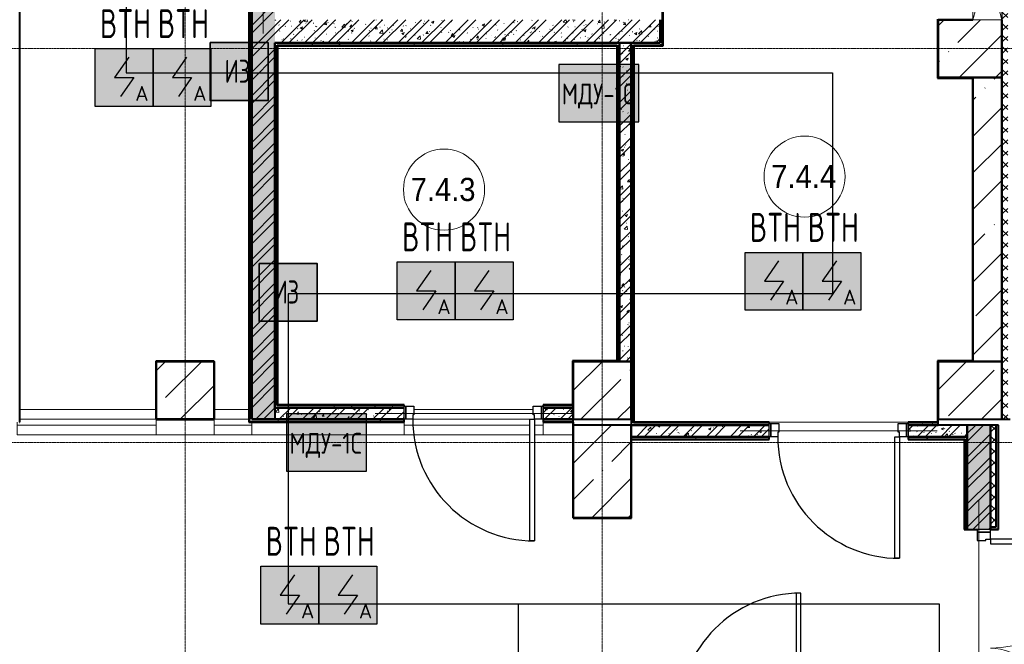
# Model space of a CAD drawing. Header units: millimetres. Extents: x -135639 to 224623, y -383017 to -59102.
# Tile 382 of 494: x 119986 to 128484, y -179164 to -173771. Entities that reach past the tile are written whole.
import ezdxf
from ezdxf.enums import TextEntityAlignment as Align

# ---------------------------------------------------------------- set-up
doc = ezdxf.new("R2010")
doc.units = ezdxf.units.MM
doc.linetypes.add('CONTINOUS', pattern=[0])
doc.linetypes.add('Линия сетки', pattern=[25, 20, -2.5, 0, -2.5])
for name, color, linetype, lineweight in [('A-000-M_MASS', 7, 'Continuous', 18), ('A-010-A_ROOM', 7, 'Continuous', 20), ('A-200-M_WALL', 7, 'Continuous', 18), ('A-200-M_WALL_EXT', 7, 'Continuous', 18), ('A-200-M_WALL_INT', 7, 'Continuous', 18), ('A-200-M_WALL_PAT', 7, 'Continuous', 40), ('A-314-M_WINDOW', 7, 'Continuous', 18), ('A-314-M_WINDOW_OPEN', 7, 'Continuous', 18), ('A-325-M_DOOR', 7, 'Continuous', 18), ('A-325-M_DOOR__FRAME', 7, 'Continuous', 30), ('A-325-M_DOOR_PANEL', 7, 'Continuous', 30), ('S-280-M_COLUMN', 7, 'Continuous', 18), ('S-280-M_STRUCT_FRAME', 7, 'Continuous', 18), ('Z-030-M_GRID', 7, 'Continuous', 9), ('Z-060-M_DETAIL', 7, 'Continuous', 18), ('Арматура воздуховодов', 7, 'Continuous', 18), ('ОС', 5, 'Continuous', 25), ('ПС', 7, 'Continuous', 40), ('СС-011-ПОЖ-СИГНАЛИЗАЦИЯ', 1, 'Continuous', 30)]:
    doc.layers.add(name, color=color, linetype=linetype, lineweight=lineweight)
doc.layers.add('ССПС', color=5, linetype='Continuous')
doc.styles.add('1111', font='isocpeur.ttf')
doc.styles.add('Arial_2', font='arial.ttf', dxfattribs={"width": 0.9, "height": 400})
pattern_1 = [(50, (0, 0), (218.62117, -19.1268), [22.86, -251.46]), (355, (0, 0), (-42.29187, 229.2684), [18.288, -201.168]), (100.451, (18.22, -1.6), (176.33107, 210.13963), [19.428, -213.708]), (46.184, (0, 60.96), (325.29495, -50.45164), [34.29, -377.19]), (96.636, (27.1, 56.76), (284.883, 296.91266), [29.142, -320.562]), (351.184, (0, 60.96), (284.8858, 296.9107), [27.432, -301.752]), (21, (30.48, 45.72), (181.93753, -122.71832), [22.86, -251.46]), (326, (30.48, 45.72), (74.16223, 221.0262), [18.288, -201.168]), (71.451, (45.64, 35.5), (256.10035, 98.30526), [19.428, -213.708]), (37.5, (0, 0), (3.70639, 101.465895), [3.353, -195.377, 3.353, -200.863, -201.93]), (37.5, (0, 0), (3.70639, 101.465895), [-402.946, 3.353, -198.577]), (7.5, (0, 0), (80.18358, 120.21653), [3.353, -113.081, 3.353, -190.805, -76.962]), (7.5, (0, 0), (80.18358, 120.21653), [-310.591, 3.353, -73.609]), (327.5, (-67.97, 0), (162.708646, -6.87497), [3.353, -72.847, 3.353, -234.391, -315.468]), (327.5, (-67.97, 0), (162.708646, -6.87497), [-313.944, 3.353, -312.115]), (317.5, (-98.45, 0), (177.75468, 30.51183), [3.353, -95.707, 3.353, -154.534, -224.028]), (317.5, (-98.45, 0), (177.75468, 30.51183), [-256.946, 3.353, -220.675])]
pattern_2 = [(45, (0, 0), (-101.02788, 101.02788), []), (45, (67.35, 0), (-101.02788, 101.02788), [])]
pattern_3 = [(45, (0, 0), (-49.497475, 49.497475), []), (135, (0, 0), (-49.497475, -49.497475), [])]
pattern_4 = [(0, (0, 0), (406.4, 101.6), [33.528, -271.272, 33.528, -271.272, -1625.6]), (0, (0, 0), (406.4, 101.6), [-609.6, 33.528, -576.072, 33.528, -271.272, -711.2]), (0, (0, 0), (406.4, 101.6), [-1524, 33.528, -169.672, 33.528, -474.472]), (120, (152.4, 50.8), (-291.18818, 301.152724), [33.528, -271.272, 33.528, -271.272, -1625.6]), (120, (152.4, 50.8), (-291.18818, 301.152724), [-609.6, 33.528, -576.072, 33.528, -271.272, -711.2]), (120, (152.4, 50.8), (-291.18818, 301.152724), [-1524, 33.528, -169.672, 33.528, -474.472]), (240, (203.2, 254), (-115.21182, -402.752724), [33.528, -271.272, 33.528, -271.272, -1625.6]), (240, (203.2, 254), (-115.21182, -402.752724), [-609.6, 33.528, -576.072, 33.528, -271.272, -711.2]), (240, (203.2, 254), (-115.21182, -402.752724), [-1524, 33.528, -169.672, 33.528, -474.472])]
pattern_5 = [(45, (0, 0), (-314.309, 314.309), []), (45, (314.3, 0), (-314.309, 314.309), [555.625, -111.125, 3.353, -107.772])]

# ---------------------------------------------------------------- blocks, each defined once
blk = doc.blocks.new('101_Дверь_Однопольная - _ПЧ_Мет_1000х2000_Служеб помещения_EI30_Пр-4455935-B1_-7_650_')
at = {"layer": 'A-325-M_DOOR', "color": 253, "lineweight": 30, "true_color": 0xaaaaaa}
for p, q in [((-600, 50), (-585, 50)), ((-600, -65), (-600, 50)), ((-585, 50), (-585, -65)), ((585, -65), (585, 50)), ((585, 50), (600, 50)), ((600, 50), (600, -65)), ((-585, -65), (-600, -65)), ((600, -65), (585, -65))]:
    blk.add_line(p, q, dxfattribs=at)
at = {"layer": 'A-325-M_DOOR__FRAME', "color": 253, "true_color": 0xaaaaaa}
for p, q in [((-585, 50), (-525, 50)), ((-585, -65), (-585, 50)), ((-525, 50), (-525, 10)), ((-525, 10), (-515, 10)), ((-515, 10), (-515, -65)), ((515, 10), (525, 10)), ((515, -65), (515, 10)), ((525, 50), (585, 50)), ((525, 10), (525, 50)), ((585, 50), (585, -65)), ((-515, -65), (-585, -65)), ((585, -65), (515, -65))]:
    blk.add_line(p, q, dxfattribs=at)
at = {"layer": 'A-325-M_DOOR_PANEL', "color": 253, "true_color": 0xaaaaaa}
for p, q in [((-525, 1100), (-485, 1100)), ((-525, 50), (-525, 1100)), ((-485, 1100), (-485, 50)), ((-485, 50), (-525, 50))]:
    blk.add_line(p, q, dxfattribs=at)
blk.add_arc((-525, 50), 1050, 0, 90, dxfattribs=at)
blk = doc.blocks.new('101_Дверь_Однопольная - _ПЧ_Мет_1000х2000_Тех помещения_EI60_Л-4449734-B1_-7_650_')
at = {"layer": 'A-325-M_DOOR', "color": 253, "lineweight": 30, "true_color": 0xaaaaaa}
for p, q in [((-585, 100), (-600, 100)), ((-600, 100), (-600, -15)), ((-585, -15), (-585, 100)), ((600, 100), (585, 100)), ((585, 100), (585, -15)), ((600, -15), (600, 100)), ((-600, -15), (-585, -15)), ((585, -15), (600, -15))]:
    blk.add_line(p, q, dxfattribs=at)
at = {"layer": 'A-325-M_DOOR__FRAME', "color": 253, "true_color": 0xaaaaaa}
for p, q in [((-525, 100), (-585, 100)), ((-585, 100), (-585, -15)), ((-525, 60), (-525, 100)), ((585, 100), (525, 100)), ((525, 100), (525, 60)), ((585, -15), (585, 100)), ((-515, 60), (-525, 60)), ((-515, -15), (-515, 60)), ((525, 60), (515, 60)), ((515, 60), (515, -15)), ((-585, -15), (-515, -15)), ((515, -15), (585, -15))]:
    blk.add_line(p, q, dxfattribs=at)
at = {"layer": 'A-325-M_DOOR_PANEL', "color": 253, "true_color": 0xaaaaaa}
for p, q in [((525, 1150), (485, 1150)), ((485, 1150), (485, 100)), ((525, 100), (525, 1150)), ((485, 100), (525, 100))]:
    blk.add_line(p, q, dxfattribs=at)
blk.add_arc((525, 100), 1050, 90, 180, dxfattribs=at)
blk = doc.blocks.new('101_Дверь_Двупольная - _ПЧ_Мет_1300х2000_Тех помещения_EI60_Пр-4455169-B1_-7_650_')
at = {"layer": 'A-325-M_DOOR', "color": 253, "lineweight": 30, "true_color": 0xaaaaaa}
for p, q in [((-750, 100), (-775, 100)), ((-775, 100), (-775, -15)), ((-750, -15), (-750, 100)), ((775, 100), (750, 100)), ((750, 100), (750, -15)), ((775, -15), (775, 100)), ((-775, -15), (-750, -15)), ((750, -15), (775, -15))]:
    blk.add_line(p, q, dxfattribs=at)
at = {"layer": 'A-325-M_DOOR__FRAME', "color": 253, "true_color": 0xaaaaaa}
for p, q in [((-690, 100), (-750, 100)), ((-750, 100), (-750, -15)), ((-690, 60), (-690, 100)), ((750, 100), (690, 100)), ((690, 100), (690, 60)), ((750, -15), (750, 100)), ((-680, 60), (-690, 60)), ((-680, -15), (-680, 60)), ((690, 60), (680, 60)), ((680, 60), (680, -15)), ((-750, -15), (-680, -15)), ((680, -15), (750, -15))]:
    blk.add_line(p, q, dxfattribs=at)
at = {"layer": 'A-325-M_DOOR_PANEL', "color": 253, "true_color": 0xaaaaaa}
for p, q in [((-650, 1040), (-690, 1040)), ((-690, 1040), (-690, 100)), ((-650, 100), (-650, 1040)), ((690, 540), (650, 540)), ((650, 540), (650, 100)), ((690, 100), (690, 540)), ((-690, 100), (-650, 100)), ((650, 100), (690, 100))]:
    blk.add_line(p, q, dxfattribs=at)
at = {"layer": 'A-325-M_DOOR_PANEL', "color": 253, "lineweight": 18, "true_color": 0xaaaaaa}
for centre, radius, start, end in [((-690, 100), 940, 360, 90), ((690, 100), 440, 90, 180)]:
    blk.add_arc(centre, radius, start, end, dxfattribs=at)
blk = doc.blocks.new('ПР - _ПЧ_1200_200_Оп250-250_Шаг300_Арм16_Арм10-3250725-B1_-7_650_')
at = {"layer": 'S-280-M_STRUCT_FRAME', "color": 21, "true_color": 0xffaaaa}
for p, q in [((-850, 0), (850, 0)), ((-850, 0), (-600, 0)), ((-515, 0), (515, 0)), ((-515, 0), (515, 0)), ((600, 0), (850, 0))]:
    blk.add_line(p, q, dxfattribs=at)
blk = doc.blocks.new('ПР - _ПЧ_1200_100_Оп250-250_Шаг300_Арм16_Арм10-V88-B1_-7_650_')
at = {"layer": 'S-280-M_STRUCT_FRAME', "color": 21, "true_color": 0xffaaaa}
for p, q in [((-850, 0), (850, 0)), ((-850, 0), (-600, 0)), ((-515, 0), (515, 0)), ((600, 0), (850, 0))]:
    blk.add_line(p, q, dxfattribs=at)
blk = doc.blocks.new('ПР - _ПЧ_1200_100_Оп250-250_Шаг300_Арм16_Арм10-3252862-B1_-7_650_')
at = {"layer": 'S-280-M_STRUCT_FRAME', "color": 21, "true_color": 0xffaaaa}
for p, q in [((-850, 0), (850, 0)), ((-850, 0), (-600, 0)), ((-515, 0), (515, 0)), ((-515, 0), (515, 0)), ((600, 0), (850, 0))]:
    blk.add_line(p, q, dxfattribs=at)
blk = doc.blocks.new('ПР - _ПЧ_1550_200_Оп250-250_Шаг300_Арм16_Арм10-3251959-B1_-7_650_')
at = {"layer": 'S-280-M_STRUCT_FRAME', "color": 21, "true_color": 0xffaaaa}
for p, q in [((-1025, 0), (1025, 0)), ((-1025, 0), (-775, 0)), ((-680, 0), (680, 0)), ((-680, 0), (680, 0)), ((775, 0), (1025, 0))]:
    blk.add_line(p, q, dxfattribs=at)
blk = doc.blocks.new('CP_ДШ_Hanytex_TopJoint 24C_Половина - CP_ДШ_Hanytex_TopJoint 24C_Половина-V103-B1_-7_650_')
at = {"layer": 'A-000-M_MASS', "color": 253, "true_color": 0xaaaaaa}
for p, q in [((0, -25), (0, 110)), ((500, 110), (0, 110)), ((500, 110), (500, -25))]:
    blk.add_line(p, q, dxfattribs=at)
blk = doc.blocks.new('CP_ДШ_Hanytex_TopJoint 24C_Половина - CP_ДШ_Hanytex_TopJoint 24C_Половина-4553122-B1_-7_650_')
at = {"layer": 'A-000-M_MASS', "color": 253, "true_color": 0xaaaaaa}
for p, q in [((0, 0), (0, 110)), ((1315, 110), (0, 110)), ((1315, 110), (1315, 0))]:
    blk.add_line(p, q, dxfattribs=at)
blk = doc.blocks.new('CP_ДШ_Hanytex_TopJoint 24C_Половина - CP_ДШ_Hanytex_TopJoint 24C_Половина-V106-B1_-7_650_')
at = {"layer": 'A-000-M_MASS', "color": 253, "true_color": 0xaaaaaa}
for p, q in [((260, 110), (0, 110)), ((260, 110), (260, 0)), ((0, -25), (0, 25))]:
    blk.add_line(p, q, dxfattribs=at)
blk = doc.blocks.new('CP_ДШ_Hanytex_TopJoint 24C - CP_ДШ_Hanytex_TopJoint 24C-V140-B1_-7_650_')
at = {"layer": 'A-000-M_MASS', "color": 253, "true_color": 0xaaaaaa}
for p, q in [((0, -25), (0, 110)), ((1200, 110), (0, 110)), ((1200, 110), (1200, 0)), ((1200, 25), (0, 25)), ((0, 25), (0, -25)), ((1200, 0), (1200, 25)), ((0, -25), (1175, -25)), ((1175, -110), (0, -110))]:
    blk.add_line(p, q, dxfattribs=at)
blk = doc.blocks.new('CP_ДШ_Hanytex_TopJoint 24C - CP_ДШ_Hanytex_TopJoint 24C-4553152-B1_-7_650_')
at = {"layer": 'A-000-M_MASS', "color": 253, "true_color": 0xaaaaaa}
for p, q in [((0, 0), (0, 110)), ((325, 110), (0, 110)), ((325, 110), (325, -25)), ((325, 25), (0, 25)), ((0, 25), (0, 0)), ((325, -25), (325, 25)), ((25, -25), (325, -25)), ((325, -110), (24.9, -110))]:
    blk.add_line(p, q, dxfattribs=at)
blk = doc.blocks.new('CP_ДШ_Hanytex_TopJoint 24C - CP_ДШ_Hanytex_TopJoint 24C_на опорах-4281672-B1_-7_650_')
at = {"layer": 'A-000-M_MASS', "color": 253, "true_color": 0xaaaaaa}
for p, q in [((0, 0), (0, 110)), ((75, 110), (0, 110)), ((1200, 110), (115, 110)), ((1200, 110), (1200, 0)), ((75, 25), (0, 25)), ((0, 25), (0, 0)), ((1200, 25), (115, 25)), ((1200, 0), (1200, 25)), ((115, -25), (1125, -25)), ((1115, -110), (85, -110))]:
    blk.add_line(p, q, dxfattribs=at)
blk = doc.blocks.new('180_ДефШов_ОснЛиния_ - Накладной профиль шир_ 50 мм Пол-V145-B1_-7_650_')
at = {"layer": 'A-000-M_MASS', "color": 253, "true_color": 0xaaaaaa}
blk.add_line((0, 0), (1200, 0), dxfattribs=at)
blk = doc.blocks.new('135_SLK_GD_AR_rvt-1-B1_-7_650_')
at = {"layer": 'A-200-M_WALL_PAT', "lineweight": 9, "true_color": 0xaaaaaa}
h = blk.add_hatch(dxfattribs=at)
h.set_pattern_fill('FP_11', color=253, style=0, pattern_type=2)
h.set_pattern_definition(pattern_4)
h.paths.add_polyline_path([(130125, 15600), (130125, 19180), (130105, 19180), (130105, 15600)])
h.paths.add_polyline_path([(130125, 20380), (130125, 28770), (130105, 28770), (130105, 20380)])
h = blk.add_hatch(dxfattribs=at)
h.set_pattern_fill('FP_10', color=253, style=0, pattern_type=2)
h.set_pattern_definition(pattern_3)
h.paths.add_polyline_path([(136600, 15600), (136650, 15600), (136650, 20800), (136600, 20800), (136600, 16451.3)])
h = blk.add_hatch(dxfattribs=at)
h.set_pattern_fill('FP_11', color=253, style=0, pattern_type=2)
h.set_pattern_definition(pattern_4)
h.paths.add_polyline_path([(133670, 18830), (133670, 20700), (133650, 20700), (133650, 18830)])
h = blk.add_hatch(dxfattribs=at)
h.set_pattern_fill('FP_1', color=253, style=0, pattern_type=2)
h.set_pattern_definition(pattern_1)
h.paths.add_polyline_path([(130125, 15600), (130325, 15600), (130325, 19180), (130125, 19180), (130125, 15786)])
h.paths.add_polyline_path([(130210, 20380), (130325, 20380), (130325, 20650), (130125, 20650), (130125, 20380)])
h = blk.add_hatch(dxfattribs=at)
h.set_pattern_fill('FP_2', color=253, style=0, pattern_type=2)
h.set_pattern_definition(pattern_2)
h.paths.add_polyline_path([(130125, 15600), (130325, 15600), (130325, 19180), (130125, 19180), (130125, 15786)])
h.paths.add_polyline_path([(130210, 20380), (130325, 20380), (130325, 20650), (130125, 20650), (130125, 20380)])
h = blk.add_hatch(dxfattribs=at)
h.set_pattern_fill('FP_1', color=253, style=0, pattern_type=2)
h.set_pattern_definition(pattern_1)
h.paths.add_polyline_path([(131590, 18850), (133650, 18850), (133650, 19050), (130325, 19050), (130325, 18850)])
h = blk.add_hatch(dxfattribs=at)
h.set_pattern_fill('FP_2', color=253, style=0, pattern_type=2)
h.set_pattern_definition(pattern_2)
h.paths.add_polyline_path([(131590, 18850), (133650, 18850), (133650, 19050), (130325, 19050), (130325, 18850)])
h = blk.add_hatch(dxfattribs=at)
h.set_pattern_fill('FP_11', color=253, style=0, pattern_type=2)
h.set_pattern_definition(pattern_4)
h.paths.add_polyline_path([(130345, 18830), (133280, 18830), (133280, 18850), (130325, 18850), (130325, 18830)])
h = blk.add_hatch(dxfattribs=at)
h.set_pattern_fill('FP_11', color=253, style=0, pattern_type=2)
h.set_pattern_definition(pattern_4)
h.paths.add_polyline_path([(130345, 15700), (130345, 18830), (130325, 18830), (130325, 15700)])
h = blk.add_hatch(dxfattribs=at)
h.set_pattern_fill('FP_11', color=253, style=0, pattern_type=2)
h.set_pattern_definition(pattern_4)
h.paths.add_polyline_path([(133300, 16100), (133300, 18850), (133280, 18850), (133280, 16100)])
h = blk.add_hatch(dxfattribs=at)
h.set_pattern_fill('FP_1', color=253, style=0, pattern_type=2)
h.set_pattern_definition(pattern_1)
h.paths.add_polyline_path([(133400, 16100), (133400, 18850), (133300, 18850), (133300, 16100)])
h = blk.add_hatch(dxfattribs=at)
h.set_pattern_fill('FP_2', color=253, style=0, pattern_type=2)
h.set_pattern_definition(pattern_2)
h.paths.add_polyline_path([(133400, 16100), (133400, 18850), (133300, 18850), (133300, 16100)])
h = blk.add_hatch(dxfattribs=at)
h.set_pattern_fill('FP_11', color=253, style=0, pattern_type=2)
h.set_pattern_definition(pattern_4)
h.paths.add_polyline_path([(133420, 15570), (133420, 18850), (133400, 18850), (133400, 15570)])
h = blk.add_hatch(dxfattribs=at)
h.set_pattern_fill('FP_1', color=253, style=0, pattern_type=2)
h.set_pattern_definition(pattern_1)
h.paths.add_polyline_path([(132640, 15600), (132900, 15600), (132900, 15700), (132640, 15700)])
h.paths.add_polyline_path([(130648.5, 15600), (131440, 15600), (131440, 15700), (130325, 15700), (130325, 15600)])
h = blk.add_hatch(dxfattribs=at)
h.set_pattern_fill('FP_2', color=253, style=0, pattern_type=2)
h.set_pattern_definition(pattern_2)
h.paths.add_polyline_path([(132640, 15600), (132900, 15600), (132900, 15700), (132640, 15700)])
h.paths.add_polyline_path([(130648.5, 15600), (131440, 15600), (131440, 15700), (130325, 15700), (130325, 15600)])
h = blk.add_hatch(dxfattribs=at)
h.set_pattern_fill('FP_11', color=253, style=0, pattern_type=2)
h.set_pattern_definition(pattern_4)
h.paths.add_polyline_path([(132900, 15700), (132900, 15720), (132640, 15720), (132640, 15700), (132895, 15700)])
h.paths.add_polyline_path([(131440, 15700), (131440, 15720), (130345, 15720), (130345, 15700), (130648.5, 15700)])
h = blk.add_hatch(dxfattribs=at)
h.set_pattern_fill('FP_11', color=253, style=0, pattern_type=2)
h.set_pattern_definition(pattern_4)
h.paths.add_polyline_path([(130105, 15580), (131440, 15580), (131440, 15600), (130105, 15600)])
h.paths.add_polyline_path([(132640, 15580), (132898, 15580), (132898, 15600), (132640, 15600)])
h = blk.add_hatch(dxfattribs=at)
h.set_pattern_fill('FP_11', color=253, style=0, pattern_type=2)
h.set_pattern_definition(pattern_4)
h.paths.add_polyline_path([(136050, 15550), (136050, 15570), (135790, 15570), (135790, 15550)])
h.paths.add_polyline_path([(133400, 15550), (134590, 15550), (134590, 15570), (133400, 15570)])
h = blk.add_hatch(dxfattribs=at)
h.set_pattern_fill('FP_1', color=253, style=0, pattern_type=2)
h.set_pattern_definition(pattern_1)
h.paths.add_polyline_path([(136300, 15450), (136300, 15550), (135790, 15550), (135790, 15450), (136297.5, 15450)])
h.paths.add_polyline_path([(133400, 15450), (134590, 15450), (134590, 15550), (133400, 15550)])
h = blk.add_hatch(dxfattribs=at)
h.set_pattern_fill('FP_2', color=253, style=0, pattern_type=2)
h.set_pattern_definition(pattern_2)
h.paths.add_polyline_path([(136300, 15450), (136300, 15550), (135790, 15550), (135790, 15450), (136297.5, 15450)])
h.paths.add_polyline_path([(133400, 15450), (134590, 15450), (134590, 15550), (133400, 15550)])
h = blk.add_hatch(dxfattribs=at)
h.set_pattern_fill('FP_1', color=253, style=0, pattern_type=2)
h.set_pattern_definition(pattern_1)
h.paths.add_polyline_path([(136300, 3400), (136500, 3400), (136500, 13100), (136300, 13100), (136300, 3425)])
h.paths.add_polyline_path([(136500, 14650), (136500, 15550), (136300, 15550), (136300, 14650), (136385, 14650)])
h = blk.add_hatch(dxfattribs=at)
h.set_pattern_fill('FP_2', color=253, style=0, pattern_type=2)
h.set_pattern_definition(pattern_2)
h.paths.add_polyline_path([(136300, 3400), (136500, 3400), (136500, 13100), (136300, 13100), (136300, 3425)])
h.paths.add_polyline_path([(136500, 14650), (136500, 15550), (136300, 15550), (136300, 14650), (136385, 14650)])
h = blk.add_hatch(dxfattribs=at)
h.set_pattern_fill('FP_10', color=253, style=0, pattern_type=2)
h.set_pattern_definition(pattern_3)
h.paths.add_polyline_path([(136500, 3200), (136550, 3200), (136550, 13079), (136500, 13079), (136500, 3400)])
h.paths.add_polyline_path([(136500, 14671), (136550, 14671), (136550, 15550), (136500, 15550), (136500, 15120.7)])
at = {"layer": 'A-200-M_WALL_PAT', "lineweight": 9, "true_color": 0xd2d2d2}
h = blk.add_hatch(dxfattribs=at)
h.set_pattern_fill('FP_11', color=254, style=0, pattern_type=2)
h.set_pattern_definition(pattern_4)
h.paths.add_polyline_path([(136550, 3150), (136571, 3150), (136570, 13099), (136500, 13099), (136500, 13079), (136550, 13079), (136550, 3200)])
h.paths.add_polyline_path([(136500, 14651), (136570, 14651), (136570, 15550), (136550, 15550), (136550, 14671), (136500, 14671)])
at = {"layer": 'A-200-M_WALL_PAT', "lineweight": 9, "true_color": 0xaaaaaa}
h = blk.add_hatch(dxfattribs=at)
h.set_pattern_fill('FP_11', color=253, style=0, pattern_type=2)
h.set_pattern_definition(pattern_4)
h.paths.add_polyline_path([(136280, 15430), (136280, 15450), (135790, 15450), (135790, 15430), (136275, 15430)])
h.paths.add_polyline_path([(133473, 15430), (134590, 15430), (134590, 15450), (133400, 15450), (133400, 15430)])
h = blk.add_hatch(dxfattribs=at)
h.set_pattern_fill('FP_11', color=253, style=0, pattern_type=2)
h.set_pattern_definition(pattern_4)
h.paths.add_polyline_path([(136300, 13070), (136300, 13100), (136280, 13100), (136280, 13070), (136297.5, 13070)])
h.paths.add_polyline_path([(136280, 14650), (136300, 14650), (136300, 15450), (136280, 15450), (136280, 15120.7)])
at = {"layer": 'A-200-M_WALL', "color": 253, "lineweight": 40, "true_color": 0xaaaaaa}
for p, q in [((133670, 18830), (133670, 20695)), ((130105, 19180), (130105, 15600)), ((130125, 19180), (130125, 15600)), ((130125, 15600), (130125, 19180)), ((130325, 18850), (133275, 18850)), ((133275, 18850), (130325, 18850)), ((130325, 18830), (130325, 18825)), ((130325, 15700), (130325, 18825)), ((130325, 18825), (130325, 15700)), ((130345, 18830), (133275, 18830)), ((130345, 18825), (130345, 18830)), ((130345, 15720), (130345, 18825)), ((133280, 18850), (133275, 18850)), ((133275, 18830), (133280, 18830)), ((133280, 18830), (133280, 16105)), ((133300, 18850), (133300, 16105)), ((133300, 16105), (133300, 18850)), ((133400, 16100), (133400, 18850)), ((133400, 18850), (133400, 16100)), ((133425, 18850), (133420, 18850)), ((133420, 18830), (133425, 18830)), ((133420, 15575), (133420, 18830)), ((133425, 18850), (133650, 18850)), ((133650, 18850), (133425, 18850)), ((133425, 18830), (133650, 18830)), ((133670, 18830), (133650, 18830)), ((133280, 16105), (133280, 16100)), ((133300, 16100), (133300, 16105)), ((130325, 15700), (130325, 15600)), ((130350, 15720), (130345, 15720)), ((130345, 15700), (130350, 15700)), ((131440, 15720), (130350, 15720)), ((131440, 15700), (130350, 15700)), ((130350, 15700), (131440, 15700)), ((132895, 15720), (132640, 15720)), ((132895, 15700), (132640, 15700)), ((132640, 15700), (132895, 15700)), ((132900, 15720), (132895, 15720)), ((132895, 15700), (132900, 15700)), ((130105, 15580), (130105, 15600)), ((130105, 15580), (131440, 15580)), ((130325, 15600), (131440, 15600)), ((131440, 15600), (130325, 15600)), ((132640, 15600), (132900, 15600)), ((132898, 15600), (132640, 15600)), ((132640, 15580), (132898, 15580)), ((132898, 15580), (132898, 15600)), ((132898, 15575), (132898, 15580)), ((133420, 15570), (133420, 15575)), ((134590, 15570), (133420, 15570)), ((136050, 15570), (135790, 15570)), ((134590, 15550), (133400, 15550)), ((133400, 15550), (134590, 15550)), ((136050, 15550), (135790, 15550)), ((135790, 15550), (136050, 15550)), ((136500, 14671), (136500, 15550)), ((136500, 15550), (136500, 14671)), ((136550, 14671), (136550, 15550)), ((136570, 14651), (136570, 15550)), ((133400, 15450), (134590, 15450)), ((134590, 15450), (133400, 15450)), ((133400, 15430), (134590, 15430)), ((135790, 15450), (136275, 15450)), ((136275, 15450), (135790, 15450)), ((135790, 15430), (136275, 15430)), ((136280, 15450), (136275, 15450)), ((136275, 15430), (136280, 15430)), ((136280, 15430), (136280, 14650)), ((136300, 15450), (136300, 14650)), ((136300, 14650), (136300, 15450)), ((136500, 14651), (136500, 14671)), ((136500, 14671), (136500, 14651)), ((136500, 14671), (136550, 14671)), ((136500, 14650), (136500, 14651)), ((136500, 14651), (136500, 14650)), ((136500, 14651), (136570, 14651))]:
    blk.add_line(p, q, dxfattribs=at)
at = {"layer": 'A-200-M_WALL_INT', "color": 253, "lineweight": 40, "true_color": 0xaaaaaa}
for p, q in [((133675, 18825), (133675, 20695)), ((128125, 15575), (128125, 20650)), ((130100, 19180), (130100, 15600)), ((133650, 18850), (133650, 19050)), ((133650, 19050), (133650, 18850)), ((136045, 19055), (136045, 18550)), ((136050, 18550), (136050, 19050)), ((136050, 19050), (136350, 19050)), ((136600, 19050), (136600, 15600)), ((130325, 18825), (130325, 18850)), ((130325, 18850), (130325, 18830)), ((130350, 18825), (133275, 18825)), ((130350, 15725), (130350, 18825)), ((133275, 18850), (133425, 18850)), ((133275, 18825), (133275, 16105)), ((133300, 18850), (133280, 18850)), ((133400, 18850), (133300, 18850)), ((133420, 18850), (133400, 18850)), ((133425, 18825), (133650, 18825)), ((133425, 15575), (133425, 18825)), ((133650, 18825), (133670, 18825)), ((133670, 18825), (133675, 18825)), ((136045, 18550), (136045, 18545)), ((136045, 18545), (136345, 18545)), ((136345, 18550), (136050, 18550)), ((136350, 18550), (136345, 18550)), ((136345, 18545), (136345, 16105)), ((136350, 16105), (136350, 18550)), ((129300, 16102), (129298, 16102)), ((129298, 16102), (129298, 15598)), ((129802, 16102), (129300, 16102)), ((129300, 15600), (129300, 16100)), ((129300, 16100), (129800, 16100)), ((129800, 16100), (129800, 15600)), ((129802, 16100), (129802, 16102)), ((129802, 15598), (129802, 16100)), ((132900, 16105), (132895, 16105)), ((132895, 16105), (132895, 15725)), ((133275, 16105), (132900, 16105)), ((132900, 15720), (132900, 16100)), ((132900, 16100), (133280, 16100)), ((133280, 16100), (133300, 16100)), ((133300, 16105), (133300, 16100)), ((133300, 16100), (133400, 16100)), ((133400, 16100), (133400, 15575)), ((136050, 16105), (136045, 16105)), ((136045, 16105), (136045, 15575)), ((136345, 16105), (136050, 16105)), ((136050, 15575), (136050, 16100)), ((136050, 16100), (136350, 16100)), ((136350, 16100), (136350, 16105)), ((131440, 15725), (130350, 15725)), ((131440, 15715), (131440, 15725)), ((132895, 15725), (132640, 15725)), ((132640, 15725), (132640, 15715)), ((130350, 15700), (130325, 15700)), ((130325, 15700), (130345, 15700)), ((132900, 15700), (132895, 15700)), ((132900, 15700), (132900, 15720)), ((132900, 15600), (132900, 15700)), ((128120, 15575), (128125, 15575)), ((129298, 15598), (129300, 15598)), ((129800, 15600), (129300, 15600)), ((129300, 15598), (129800, 15598)), ((129800, 15598), (129802, 15598)), ((130100, 15600), (130100, 15580)), ((130100, 15580), (130100, 15575)), ((130100, 15575), (131440, 15575)), ((130125, 15600), (130325, 15600)), ((130325, 15600), (130125, 15600)), ((131440, 15575), (131440, 15600)), ((132640, 15600), (132640, 15575)), ((132640, 15575), (132898, 15575)), ((132898, 15575), (132898, 14750)), ((132900, 15575), (132900, 15600)), ((132900, 14750), (132900, 15575)), ((133400, 15575), (133400, 15570)), ((133400, 15570), (133400, 15550)), ((134590, 15575), (133425, 15575)), ((134590, 15565), (134590, 15575)), ((136045, 15575), (135790, 15575)), ((135790, 15575), (135790, 15565)), ((136050, 15550), (136050, 15575)), ((136600, 15600), (136671, 15600)), ((133400, 15550), (133400, 15450)), ((136300, 15550), (136050, 15550)), ((136300, 15550), (136300, 15450)), ((136500, 15550), (136300, 15550)), ((136300, 15450), (136300, 15550)), ((136571, 15550), (136500, 15550)), ((136571, 14650), (136571, 15550)), ((133400, 15450), (133400, 15425)), ((133400, 15425), (134590, 15425)), ((133400, 15425), (133400, 14750)), ((133402, 15425), (133400, 15425)), ((133402, 14748), (133402, 15425)), ((134590, 15425), (134590, 15450)), ((135790, 15450), (135790, 15425)), ((135790, 15425), (136275, 15425)), ((136275, 15450), (136300, 15450)), ((136275, 15425), (136275, 14650)), ((136300, 15450), (136280, 15450)), ((132898, 14750), (132898, 14748)), ((132898, 14748), (133400, 14748)), ((133400, 14750), (132900, 14750)), ((133400, 14748), (133402, 14748)), ((136275, 14650), (136300, 14650)), ((136300, 14650), (136385, 14650)), ((136500, 14650), (136571, 14650))]:
    blk.add_line(p, q, dxfattribs=at)
at = {"layer": 'A-000-M_MASS', "color": 253, "lineweight": 18, "true_color": 0xaaaaaa, "rotation": 180}
for name, p in [('CP_ДШ_Hanytex_TopJoint 24C - CP_ДШ_Hanytex_TopJoint 24C-V140-B1_-7_650_', (129300, 15575)), ('CP_ДШ_Hanytex_TopJoint 24C - CP_ДШ_Hanytex_TopJoint 24C-4553152-B1_-7_650_', (130125, 15575)), ('CP_ДШ_Hanytex_TopJoint 24C - CP_ДШ_Hanytex_TopJoint 24C_на опорах-4281672-B1_-7_650_', (132640, 15575)), ('CP_ДШ_Hanytex_TopJoint 24C_Половина - CP_ДШ_Hanytex_TopJoint 24C_Половина-V103-B1_-7_650_', (129800, 15575)), ('CP_ДШ_Hanytex_TopJoint 24C_Половина - CP_ДШ_Hanytex_TopJoint 24C_Половина-4553122-B1_-7_650_', (131440, 15575)), ('CP_ДШ_Hanytex_TopJoint 24C_Половина - CP_ДШ_Hanytex_TopJoint 24C_Половина-V106-B1_-7_650_', (132900, 15575))]:
    blk.add_blockref(name, p, dxfattribs=at)
at = {"layer": 'A-000-M_MASS', "color": 253, "lineweight": 18, "true_color": 0xaaaaaa}
blk.add_blockref('180_ДефШов_ОснЛиния_ - Накладной профиль шир_ 50 мм Пол-V145-B1_-7_650_', (134590, 15575), dxfattribs=at)
at = {"layer": 'A-325-M_DOOR', "color": 253, "lineweight": 18, "true_color": 0xaaaaaa}
for name, p, rotation in [('101_Дверь_Однопольная - _ПЧ_Мет_1000х2000_Служеб помещения_EI30_Пр-4455935-B1_-7_650_', (132040, 15650), 180), ('101_Дверь_Однопольная - _ПЧ_Мет_1000х2000_Служеб помещения_EI30_Пр-4455935-B1_-7_650_', (135190, 15500), 180), ('101_Дверь_Двупольная - _ПЧ_Мет_1300х2000_Тех помещения_EI60_Пр-4455169-B1_-7_650_', (136400, 13875), 269.9999999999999)]:
    blk.add_blockref(name, p, dxfattribs=dict(at, rotation=rotation))
blk.add_blockref('101_Дверь_Однопольная - _ПЧ_Мет_1000х2000_Тех помещения_EI60_Л-4449734-B1_-7_650_', (134340, 12950), dxfattribs=at)
at = {"layer": 'S-280-M_STRUCT_FRAME', "color": 253, "lineweight": 18, "true_color": 0xaaaaaa}
for name, p, rotation in [('ПР - _ПЧ_1200_200_Оп250-250_Шаг300_Арм16_Арм10-3250725-B1_-7_650_', (130225, 19780), 269.9999999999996), ('ПР - _ПЧ_1200_100_Оп250-250_Шаг300_Арм16_Арм10-V88-B1_-7_650_', (132040, 15650), 180), ('ПР - _ПЧ_1200_100_Оп250-250_Шаг300_Арм16_Арм10-3252862-B1_-7_650_', (135190, 15500), 180), ('ПР - _ПЧ_1550_200_Оп250-250_Шаг300_Арм16_Арм10-3251959-B1_-7_650_', (136400, 13875), 269.9999999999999)]:
    blk.add_blockref(name, p, dxfattribs=dict(at, rotation=rotation))
blk = doc.blocks.new('135_SLK_GD_KR_rvt-1-B1_-7_650_')
at = {"layer": 'S-280-M_COLUMN', "lineweight": 9, "true_color": 0xaaaaaa}
h = blk.add_hatch(dxfattribs=at)
h.set_pattern_fill('FP_20', color=253, style=0, pattern_type=2)
h.set_pattern_definition(pattern_5)
h.paths.add_polyline_path([(133400, 14750), (133400, 15550), (132900, 15550), (132900, 14750)])
at = {"layer": 'S-280-M_COLUMN', "color": 253, "lineweight": 40, "true_color": 0xaaaaaa}
for p, q in [((133400, 15550), (132900, 15550)), ((132900, 15550), (132900, 14750)), ((133400, 14750), (133400, 15550)), ((132900, 14750), (133400, 14750))]:
    blk.add_line(p, q, dxfattribs=at)
blk = doc.blocks.new('231_Отверстие прямоуг _Окно_Стена_-Без выреза - Отв_КР для раскоса-1467669-B1_-7_650_')
at = {"layer": 'A-314-M_WINDOW_OPEN', "color": 253, "true_color": 0xaaaaaa}
for p, q in [((-350, 126), (600, 126)), ((600, -126), (-350, -126))]:
    blk.add_line(p, q, dxfattribs=at)
at = {"layer": 'A-314-M_WINDOW_OPEN', "color": 253, "lineweight": 9, "true_color": 0xaaaaaa}
for p, q in [((-150, 126), (-350, 126)), ((400, -126), (600, -126))]:
    blk.add_line(p, q, dxfattribs=at)
blk = doc.blocks.new('231_Отверстие прямоуг _Окно_Стена_-Без выреза - Отв_КР для раскоса-1467536-B1_-7_650_')
at = {"layer": 'A-314-M_WINDOW_OPEN', "color": 253, "true_color": 0xaaaaaa}
for p, q in [((-350, 126), (600, 126)), ((600, 126), (-350, 126)), ((600, -126), (-350, -126)), ((-350, -126), (600, -126))]:
    blk.add_line(p, q, dxfattribs=at)
at = {"layer": 'A-314-M_WINDOW_OPEN', "color": 253, "lineweight": 9, "true_color": 0xaaaaaa}
for p, q in [((410, 126), (-350, 126)), ((600, 126), (410, 126)), ((-350, -126), (-160, -126)), ((-160, -126), (600, -126))]:
    blk.add_line(p, q, dxfattribs=at)
at = {"layer": 'Z-060-M_DETAIL', "color": 253, "true_color": 0xaaaaaa}
for p, q in [((-350, 125), (-350, -125)), ((600, 125), (-350, 125)), ((600, 125), (-350, -125)), ((-350, 125), (600, -125)), ((600, 125), (600, -125)), ((-350, -125), (600, -125))]:
    blk.add_line(p, q, dxfattribs=at)
blk = doc.blocks.new('135_SLK_K4_KR_rvt-1-B1_-7_650_')
at = {"layer": 'A-200-M_WALL_PAT', "lineweight": 9, "true_color": 0xaaaaaa}
h = blk.add_hatch(dxfattribs=at)
h.set_pattern_fill('FP_20', color=253, style=0, pattern_type=2)
h.set_pattern_definition(pattern_5)
h.paths.add_polyline_path([(136600, 16100), (136600, 18550), (136350, 18550), (136350, 16100)])
at = {"layer": 'S-280-M_COLUMN', "lineweight": 9, "true_color": 0xaaaaaa}
h = blk.add_hatch(dxfattribs=at)
h.set_pattern_fill('FP_20', color=253, style=0, pattern_type=2)
h.set_pattern_definition(pattern_5)
h.paths.add_polyline_path([(136350, 18550), (136600, 18550), (136600, 19050), (136050, 19050), (136050, 18550)])
h = blk.add_hatch(dxfattribs=at)
h.set_pattern_fill('FP_20', color=253, style=0, pattern_type=2)
h.set_pattern_definition(pattern_5)
h.paths.add_polyline_path([(129706.9, 15600), (129800, 15600), (129800, 16100), (129300, 16100), (129300, 15600)])
h = blk.add_hatch(dxfattribs=at)
h.set_pattern_fill('FP_20', color=253, style=0, pattern_type=2)
h.set_pattern_definition(pattern_5)
h.paths.add_polyline_path([(133400, 15600), (133400, 16100), (132900, 16100), (132900, 15600)])
h = blk.add_hatch(dxfattribs=at)
h.set_pattern_fill('FP_20', color=253, style=0, pattern_type=2)
h.set_pattern_definition(pattern_5)
h.paths.add_polyline_path([(136600, 15600), (136600, 16100), (136050, 16100), (136050, 15600), (136297.5, 15600)])
at = {"layer": 'A-200-M_WALL_EXT', "color": 253, "lineweight": 40, "true_color": 0xaaaaaa}
for p, q in [((136350, 18550), (136350, 16100)), ((136600, 18550), (136350, 18550)), ((136600, 16100), (136600, 18550)), ((136350, 16100), (136600, 16100))]:
    blk.add_line(p, q, dxfattribs=at)
at = {"layer": 'S-280-M_COLUMN', "color": 253, "lineweight": 40, "true_color": 0xaaaaaa}
for p, q in [((136350, 19050), (136050, 19050)), ((136050, 19050), (136050, 18550)), ((136600, 18550), (136600, 19050)), ((136050, 18550), (136600, 18550)), ((129800, 16100), (129300, 16100)), ((129300, 16100), (129300, 15600)), ((129800, 15600), (129800, 16100)), ((133400, 16100), (132900, 16100)), ((132900, 16100), (132900, 15600)), ((133400, 15600), (133400, 16100)), ((136600, 16100), (136050, 16100)), ((136050, 16100), (136050, 15600)), ((136600, 15600), (136600, 16100)), ((129300, 15600), (129800, 15600)), ((132900, 15600), (133400, 15600)), ((136050, 15600), (136600, 15600))]:
    blk.add_line(p, q, dxfattribs=at)
at = {"layer": 'A-314-M_WINDOW', "color": 253, "lineweight": 18, "true_color": 0xaaaaaa, "rotation": 90}
for name in ['231_Отверстие прямоуг _Окно_Стена_-Без выреза - Отв_КР для раскоса-1467669-B1_-7_650_', '231_Отверстие прямоуг _Окно_Стена_-Без выреза - Отв_КР для раскоса-1467536-B1_-7_650_']:
    blk.add_blockref(name, (136475, 19400), dxfattribs=at)
blk = doc.blocks.new('050_Марка_Помещение - Номер-620969-B1_-7_650_')
at = {"layer": 'A-010-A_ROOM', "color": 253, "true_color": 0xaaaaaa}
blk.add_circle((0, 0), 3.5, dxfattribs=at)
blk = doc.blocks.new('-1 эт')
at = {"layer": 'Z-030-M_GRID', "color": 253, "linetype": 'Линия сетки', "true_color": 0xaaaaaa}
for p, q in [((129550, -19693.2), (129550, 133719.9)), ((133150, -19693), (133150, 133719.9)), ((155950.3, 18800), (-3679.5, 18800)), ((155950.5, 15400), (-3679.3, 15400))]:
    blk.add_line(p, q, dxfattribs=at)
at = {"lineweight": 5}
for name in ['135_SLK_GD_KR_rvt-1-B1_-7_650_', '135_SLK_GD_AR_rvt-1-B1_-7_650_', '135_SLK_K4_KR_rvt-1-B1_-7_650_']:
    blk.add_blockref(name, (0, 0), dxfattribs=at)
at = {"layer": 'A-010-A_ROOM', "color": 253, "true_color": 0xaaaaaa, "xscale": 99.99999999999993, "yscale": 99.99999999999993, "zscale": 99.99999999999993}
for p in [(134896.9, 17694.9), (131785, 17582.8)]:
    blk.add_blockref('050_Марка_Помещение - Номер-620969-B1_-7_650_', p, dxfattribs=at)
at = {"layer": 'A-010-A_ROOM', "color": 253, "lineweight": 9, "true_color": 0xaaaaaa, "char_height": 200, "width": 692.658, "attachment_point": 1, "style": 'Arial_2'}
for s, insert in [('7.4.4', (134609.2, 17796.6)), ('7.4.3', (131497.2, 17684.5))]:
    blk.add_mtext(s, dxfattribs=dict(at, insert=insert))
blk = doc.blocks.new('*U4706')
at = {"lineweight": 35, "true_color": 0xffffff}
h = blk.add_hatch(color=7, dxfattribs=at)
h.dxf.hatch_style = 1
h.paths.add_polyline_path([(0, 499.6), (0, 0), (499.6, 0), (499.6, 499.6)])
at = {"color": 1, "linetype": 'ByBlock', "lineweight": -2}
for p, q in [((289.5, 426.3), (166.9, 249.8)), ((166.9, 249.8), (332.7, 249.8)), ((332.7, 249.8), (219.3, 86.3))]:
    blk.add_line(p, q, dxfattribs=at)
at = {"color": 1, "linetype": 'ByBlock', "lineweight": -2, "ltscale": 0.1}
blk.add_lwpolyline([(0, 499.6), (499.6, 499.6), (499.6, 0), (0, 0)], close=True, dxfattribs=at)
at = {"color": 1, "linetype": 'ByBlock', "lineweight": -2, "ltscale": 1000, "style": '1111'}
blk.add_text('A', height=128.1, dxfattribs=at).set_placement((403.4, 49.2), align=Align.CENTER)
at = {"color": 0, "linetype": 'ByBlock', "lineweight": -2, "style": '1111'}
blk.add_attdef('INDEX', (-63.3, -234.7), '', height=125, dxfattribs=at)
at = {"color": 0, "linetype": 'ByBlock', "lineweight": -2, "style": '1111', "flags": 1}
for tag, p in [('NAME_DEVICE', (-64.1, -421.2)), ('NUM_POM', (-81.6, -847))]:
    blk.add_attdef(tag, p, '', height=125, dxfattribs=at)
at = {"color": 0, "linetype": 'ByBlock', "lineweight": -2, "style": '1111', "width": 0.7}
blk.add_attdef('NUM_DEVICE', (-64.1, -629.5), '', height=125, dxfattribs=at)
blk = doc.blocks.new('adsaSD')
at = {"lineweight": 35, "true_color": 0xffffff}
h = blk.add_hatch(color=7, dxfattribs=at)
h.dxf.hatch_style = 1
h.paths.add_polyline_path([(141115, 88547), (141115, 87547), (142114, 87547), (142114, 88547)])
at = {"color": 1, "linetype": 'ByBlock', "lineweight": 35, "ltscale": 50, "elevation": 0}
blk.add_lwpolyline([(141115, 88547), (142114, 88547), (142114, 87547), (141115, 87547)], close=True, dxfattribs=at)
at = {"color": 1, "linetype": 'ByBlock', "lineweight": -2, "ltscale": 1000, "style": '1111', "width": 0.7}
blk.add_text('ИЗ', height=400, dxfattribs=at).set_placement((141585, 87853, 0), align=Align.CENTER)
blk = doc.blocks.new('ger')
at = {"lineweight": 40, "ltscale": 2, "true_color": 0xffffff}
h = blk.add_hatch(color=7, dxfattribs=at)
h.dxf.hatch_style = 1
h.paths.add_polyline_path([(491036.1, -67335.5), (491036.1, -66842.7), (490344.7, -66842.7), (490344.7, -67335.5)])
at = {"layer": 'ОС', "color": 1, "lineweight": 30}
blk.add_lwpolyline([(491036.1, -66842.7), (490344.7, -66842.7), (490344.7, -67335.5), (491036.1, -67335.5)], close=True, dxfattribs=at)
at = {"layer": 'ССПС', "color": 1, "lineweight": -2, "ltscale": 1000, "style": '1111', "width": 0.8}
blk.add_text('МДУ-1С', height=180, dxfattribs=at).set_placement((490370.6, -67185.8))

msp = doc.modelspace()

# ---------------------------------------------------------------- linework, layer by layer
at = {"layer": 'СС-011-ПОЖ-СИГНАЛИЗАЦИЯ', "lineweight": 30}
for points in [[(96992.5, -169312.5), (107187.8, -169312.5), (107187.8, -164840.9), (109789.5, -164840.9), (109789.5, -166816.1), (107682.5, -166816.1), (107682.5, -169850.2), (116985.8, -169850.2), (116985.8, -168549.5), (123796.2, -168549.5), (123796.2, -173074.7), (120905.9, -173074.7), (120905.9, -174230.8), (127001.2, -174230.8), (127001.2, -176136.8), (122302.2, -176136.8), (122302.2, -178814), (124289.2, -178814), (124289.2, -181835.9)], [(124289.2, -178814), (127922.3, -178814), (127922.3, -179602.1), (124618.5, -179602.1)]]:
    msp.add_lwpolyline(points, dxfattribs=at)

# ---------------------------------------------------------------- block references
msp.add_blockref('-1 эт', (-8136.8, -192821.5))
at = {"color": 5, "xscale": 0.5, "yscale": 0.5, "zscale": 0.5}
for p in [(51072.2, -218243, 0), (51494.8, -220148.9, 0)]:
    msp.add_blockref('adsaSD', p, dxfattribs=at)
at = {"layer": 'Арматура воздуховодов', "lineweight": 30}
for p in [(-365707.2, -107316.9), (-368057.1, -110332.4)]:
    msp.add_blockref('ger', p, dxfattribs=at)
at = {"layer": 'ПС', "color": 7, "linetype": 'CONTINOUS', "lineweight": 30, "ltscale": 100}
ref = msp.add_blockref('*U4706', (120636.8, -174521.5), dxfattribs=dict(at, xscale=1.000736, yscale=1.000736, zscale=1.000736))
ref.add_attrib('NUM_DEVICE', 'BTH', dxfattribs={"layer": '0', "color": 0, "linetype": 'ByBlock', "lineweight": -2, "ltscale": 100, "height": 250.18, "style": '1111', "width": 0.7}).set_placement((120898.6, -173931), align=Align.CENTER)
ref = msp.add_blockref('*U4706', (121136.8, -174521.5), dxfattribs=dict(at, xscale=1.000736, yscale=1.000736, zscale=1.000736))
ref.add_attrib('NUM_DEVICE', 'BTH', dxfattribs={"layer": '0', "color": 0, "linetype": 'ByBlock', "lineweight": -2, "ltscale": 100, "height": 250.18, "style": '1111', "width": 0.7}).set_placement((121398.5, -173931), align=Align.CENTER)
ref = msp.add_blockref('*U4706', (126245.9, -176279.9), dxfattribs=dict(at, xscale=1.000736, yscale=1.000736, zscale=1.000736))
ref.add_attrib('NUM_DEVICE', 'BTH', dxfattribs={"layer": '0', "color": 0, "linetype": 'ByBlock', "lineweight": -2, "ltscale": 100, "height": 250.18, "style": '1111', "width": 0.7}).set_placement((126507.6, -175689.4), align=Align.CENTER)
ref = msp.add_blockref('*U4706', (126745.9, -176279.9), dxfattribs=dict(at, xscale=1.000736, yscale=1.000736, zscale=1.000736))
ref.add_attrib('NUM_DEVICE', 'BTH', dxfattribs={"layer": '0', "color": 0, "linetype": 'ByBlock', "lineweight": -2, "ltscale": 100, "height": 250.18, "style": '1111', "width": 0.7}).set_placement((127007.6, -175689.4), align=Align.CENTER)
ref = msp.add_blockref('*U4706', (123244.4, -176362.2), dxfattribs=dict(at, xscale=1.000736, yscale=1.000736, zscale=1.000736))
ref.add_attrib('NUM_DEVICE', 'BTH', dxfattribs={"layer": '0', "color": 0, "linetype": 'ByBlock', "lineweight": -2, "ltscale": 100, "height": 250.18, "style": '1111', "width": 0.7}).set_placement((123506.1, -175771.7), align=Align.CENTER)
ref = msp.add_blockref('*U4706', (123744.4, -176362.2), dxfattribs=dict(at, xscale=1.000736, yscale=1.000736, zscale=1.000736))
ref.add_attrib('NUM_DEVICE', 'BTH', dxfattribs={"layer": '0', "color": 0, "linetype": 'ByBlock', "lineweight": -2, "ltscale": 100, "height": 250.18, "style": '1111', "width": 0.7}).set_placement((124006.1, -175771.7), align=Align.CENTER)
ref = msp.add_blockref('*U4706', (122067.4, -178990), dxfattribs=dict(at, xscale=1.000736, yscale=1.000736, zscale=1.000736))
ref.add_attrib('NUM_DEVICE', 'BTH', dxfattribs={"layer": '0', "color": 0, "linetype": 'ByBlock', "lineweight": -2, "ltscale": 100, "height": 250.18, "style": '1111', "width": 0.7}).set_placement((122329.1, -178399.5), align=Align.CENTER)
ref = msp.add_blockref('*U4706', (122567.3, -178990), dxfattribs=dict(at, xscale=1.000736, yscale=1.000736, zscale=1.000736))
ref.add_attrib('NUM_DEVICE', 'BTH', dxfattribs={"layer": '0', "color": 0, "linetype": 'ByBlock', "lineweight": -2, "ltscale": 100, "height": 250.18, "style": '1111', "width": 0.7}).set_placement((122829.1, -178399.5), align=Align.CENTER)

doc.saveas('drawing.dxf')
